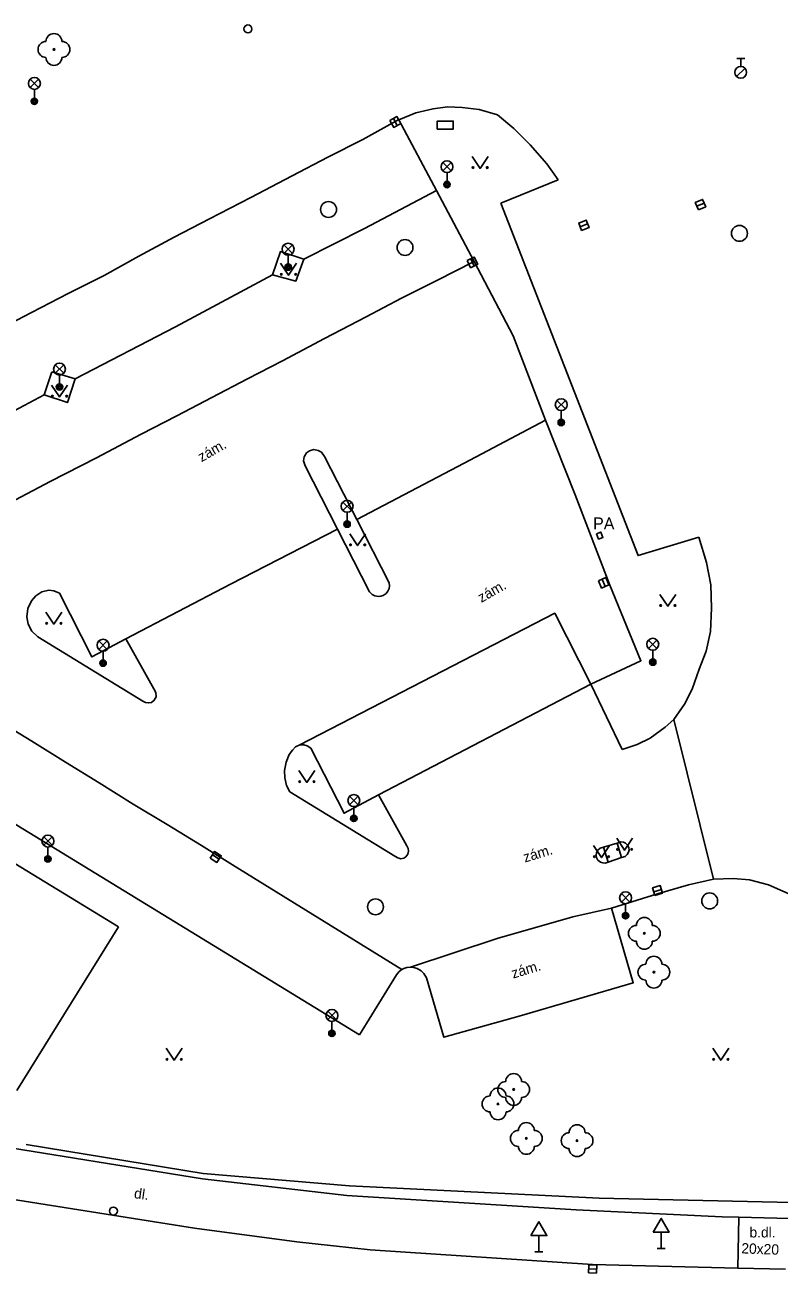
# Model space of a CAD drawing. Extents: x -598341 to -594502, y -1162301 to -1161406.
# Drawn here: x -597997.5 to -597950.1, y -1161486.8 to -1161408.3 of the extents above; entities that cross this region are included whole.
import ezdxf

# ---------------------------------------------------------------- set-up
doc = ezdxf.new("R2010")
doc.units = 0
for name, color, linetype in [('Vrstva 10', 7, 'Continuous'), ('Vrstva 11', 7, 'Continuous'), ('Vrstva 22', 7, 'Continuous'), ('Vrstva 24', 7, 'Continuous'), ('Vrstva 27', 7, 'Continuous'), ('Vrstva 28', 7, 'Continuous'), ('Vrstva 33', 7, 'Continuous'), ('Vrstva 34', 7, 'Continuous'), ('Vrstva 36', 7, 'Continuous'), ('Vrstva 40', 7, 'Continuous'), ('Vrstva 41', 7, 'Continuous'), ('Vrstva 43', 7, 'Continuous'), ('Vrstva 5', 7, 'Continuous'), ('Vrstva 9', 7, 'Continuous')]:
    doc.layers.add(name, color=color, linetype=linetype)

msp = doc.modelspace()

# ---------------------------------------------------------------- linework, layer by layer
at = {"layer": 'Vrstva 10'}
msp.add_line((-597976.48, -1161471.82), (-597974.15, -1161468.03), dxfattribs=at)
for points in [[(-597973.99, -1161414.26), (-597972.94, -1161413.81), (-597971.85, -1161413.56), (-597970.93, -1161413.45), (-597970.01, -1161413.48), (-597968.94, -1161413.6), (-597967.79, -1161413.94)], [(-597973.99, -1161414.26), (-597974, -1161414.24)], [(-597971.63, -1161418.7), (-597973.99, -1161414.26)], [(-597967.79, -1161413.94), (-597966.76, -1161414.81), (-597965.73, -1161415.84), (-597964.7, -1161417.02), (-597963.98, -1161418.03)], [(-597967.59, -1161419.5), (-597963.98, -1161418.03)], [(-597969.26, -1161423.17), (-597971.63, -1161418.7)], [(-597967.59, -1161419.5), (-597958.95, -1161441.67), (-597955.14, -1161440.5)], [(-597981.94, -1161424.01), (-597981.45, -1161422.55), (-597979.97, -1161423.03)], [(-597979.97, -1161423.03), (-597980.47, -1161424.4), (-597981.94, -1161424.01)], [(-597964.77, -1161433.16), (-597966.8, -1161427.85), (-597969.26, -1161423.17)], [(-597995.82, -1161430.1), (-597996.31, -1161431.56)], [(-597996.31, -1161431.56), (-597994.84, -1161432.04), (-597994.36, -1161430.56)], [(-597994.36, -1161430.56), (-597995.82, -1161430.1)], [(-597961.92, -1161449.75), (-597958.78, -1161448.28), (-597960.73, -1161443.52), (-597962.9, -1161437.85), (-597964.77, -1161433.16)], [(-597979.9, -1161436.02), (-597980, -1161435.7), (-597979.95, -1161435.45), (-597979.81, -1161435.21), (-597979.61, -1161435.07), (-597979.35, -1161435), (-597979.07, -1161435.05), (-597978.86, -1161435.17), (-597978.68, -1161435.43)], [(-597978.68, -1161435.43), (-597976.65, -1161439.39)], [(-597977.85, -1161440), (-597979.9, -1161436.02)], [(-597976.65, -1161439.39), (-597974.6, -1161443.38)], [(-597975.84, -1161443.95), (-597977.85, -1161440)], [(-597956.71, -1161451.97), (-597956.03, -1161451.02), (-597955.55, -1161450.08), (-597955.11, -1161448.81), (-597954.68, -1161447.67), (-597954.4, -1161446.45), (-597954.33, -1161444.98), (-597954.38, -1161443.51), (-597954.65, -1161442.11), (-597955.14, -1161440.5)], [(-597975.84, -1161443.95), (-597975.68, -1161444.11), (-597975.5, -1161444.2), (-597975.3, -1161444.24), (-597975.13, -1161444.22), (-597974.99, -1161444.17), (-597974.8, -1161444.06), (-597974.69, -1161443.9), (-597974.61, -1161443.74), (-597974.58, -1161443.57), (-597974.6, -1161443.38)], [(-597996.7, -1161446.78), (-597997.09, -1161446.42), (-597997.31, -1161445.98), (-597997.4, -1161445.52), (-597997.34, -1161445), (-597997.11, -1161444.51), (-597996.82, -1161444.2)], [(-597996.82, -1161444.2), (-597996.46, -1161443.94), (-597996.01, -1161443.84), (-597995.7, -1161443.88), (-597995.35, -1161444.04)], [(-597991.16, -1161446.91), (-597993.3, -1161448.04), (-597995.35, -1161444.04)], [(-597990.09, -1161450.83), (-597996.7, -1161446.78)], [(-597989.4, -1161450.06), (-597991.16, -1161446.91)], [(-597990.09, -1161450.83), (-597989.94, -1161450.91), (-597989.76, -1161450.94), (-597989.56, -1161450.9), (-597989.38, -1161450.77), (-597989.26, -1161450.56), (-597989.28, -1161450.29), (-597989.4, -1161450.06)], [(-597959.95, -1161453.87), (-597961.92, -1161449.75)], [(-597959.95, -1161453.87), (-597959.02, -1161453.55), (-597958.19, -1161453.15), (-597957.25, -1161452.47), (-597956.71, -1161451.97)], [(-597980.86, -1161456.53), (-597981.06, -1161456.12), (-597981.16, -1161455.65), (-597981.19, -1161455.19), (-597981.09, -1161454.66), (-597980.89, -1161454.19), (-597980.69, -1161453.9), (-597980.49, -1161453.69), (-597980.22, -1161453.58)], [(-597980.22, -1161453.58), (-597979.98, -1161453.57), (-597979.76, -1161453.63), (-597979.54, -1161453.79)], [(-597979.54, -1161453.79), (-597977.44, -1161457.88), (-597975.27, -1161456.72)], [(-598001.88, -1161456.27), (-597976.48, -1161471.82)], [(-597980.86, -1161456.53), (-597974.25, -1161460.58)], [(-597973.5, -1161459.93), (-597975.27, -1161456.72)], [(-597961.13, -1161460.01), (-597960.27, -1161459.75)], [(-597960.27, -1161459.75), (-597960.04, -1161459.68)], [(-597960.04, -1161459.68), (-597959.87, -1161459.7), (-597959.74, -1161459.76), (-597959.62, -1161459.88), (-597959.54, -1161460.03), (-597959.52, -1161460.19), (-597959.55, -1161460.33), (-597959.63, -1161460.47), (-597959.77, -1161460.59)], [(-597974.25, -1161460.58), (-597974.06, -1161460.69), (-597973.88, -1161460.74), (-597973.69, -1161460.7), (-597973.56, -1161460.62), (-597973.43, -1161460.44), (-597973.39, -1161460.27), (-597973.41, -1161460.1), (-597973.5, -1161459.93)], [(-597961.03, -1161461.01), (-597961.18, -1161461), (-597961.32, -1161460.95), (-597961.48, -1161460.82), (-597961.56, -1161460.66), (-597961.59, -1161460.53), (-597961.56, -1161460.34), (-597961.48, -1161460.19), (-597961.34, -1161460.07)], [(-597961.34, -1161460.07), (-597961.13, -1161460.01)], [(-597960.84, -1161460.95), (-597959.99, -1161460.66)], [(-597959.99, -1161460.66), (-597959.77, -1161460.59)], [(-597961.03, -1161461.01), (-597960.84, -1161460.95)], [(-597957.74, -1161462.95), (-597955.78, -1161462.38), (-597954.22, -1161462.03)], [(-597944.36, -1161467.79), (-597945.91, -1161465.82), (-597947.76, -1161464.13), (-597949.13, -1161463.1), (-597950.76, -1161462.37), (-597951.94, -1161462.07), (-597952.98, -1161461.98), (-597954.22, -1161462.03)], [(-597960.62, -1161463.84), (-597957.74, -1161462.95)], [(-597960.62, -1161463.84), (-597959.26, -1161468.54), (-597966.43, -1161470.63), (-597971.18, -1161471.97), (-597972.26, -1161468.22)], [(-597973.81, -1161467.71), (-597973.97, -1161467.82), (-597974.15, -1161468.03)], [(-597973.26, -1161467.55), (-597973.49, -1161467.57), (-597973.68, -1161467.64), (-597973.81, -1161467.71)], [(-597972.26, -1161468.22), (-597972.42, -1161467.95), (-597972.59, -1161467.78), (-597972.84, -1161467.64), (-597973.15, -1161467.56), (-597973.26, -1161467.55)], [(-598029.78, -1161475.02), (-598023.06, -1161476.88), (-598018.75, -1161478.01), (-598013.51, -1161479.22), (-598007.61, -1161480.57), (-598002.73, -1161481.46), (-597986.84, -1161483.98), (-597980.42, -1161484.83), (-597975.8, -1161485.33)], [(-597975.8, -1161485.33), (-597961.81, -1161486.27)], [(-597961.81, -1161486.27), (-597952.68, -1161486.5)], [(-597952.68, -1161486.5), (-597949.69, -1161486.56)]]:
    msp.add_lwpolyline(points, dxfattribs=at)
at = {"layer": 'Vrstva 11'}
for p, q in [((-597960.27, -1161459.75), (-597959.99, -1161460.66)), ((-597961.13, -1161460.01), (-597960.84, -1161460.95)), ((-597952.62, -1161483.28), (-597952.68, -1161486.5)), ((-597952.62, -1161483.28), (-597949.43, -1161483.36))]:
    msp.add_line(p, q, dxfattribs=at)
for points in [[(-598011.87, -1161434.13), (-598011.25, -1161433.8), (-598011.03, -1161433.68), (-598009.38, -1161432.79), (-598007.17, -1161431.65), (-598004.97, -1161430.47), (-598002.74, -1161429.26), (-598000.48, -1161428.15), (-597997.63, -1161426.66), (-597994.8, -1161425.19), (-597992.54, -1161424.06), (-597990.35, -1161422.83), (-597988.13, -1161421.64), (-597985.91, -1161420.49), (-597983.3, -1161419.14), (-597980.7, -1161417.78), (-597978.47, -1161416.6), (-597976.26, -1161415.5), (-597974, -1161414.24)], [(-597971.63, -1161418.7), (-597976.15, -1161421.09), (-597979.97, -1161423.03)], [(-598005.34, -1161440.34), (-598004.48, -1161441.56), (-598002.53, -1161440.49), (-598000.3, -1161439.32), (-597998.1, -1161438.17), (-597995.93, -1161437), (-597993.01, -1161435.51), (-597990.2, -1161434.03), (-597987.97, -1161432.88), (-597985.76, -1161431.72), (-597983.52, -1161430.54), (-597981.31, -1161429.41), (-597978.68, -1161428.02), (-597976.06, -1161426.66), (-597973.83, -1161425.48), (-597971.62, -1161424.37), (-597969.26, -1161423.17)], [(-597981.94, -1161424.01), (-597988.04, -1161427.27), (-597994.36, -1161430.56)], [(-597973.81, -1161467.71), (-597984.3, -1161461.22), (-597986.42, -1161459.91), (-597988.56, -1161458.58), (-597990.71, -1161457.3), (-597992.85, -1161455.96), (-597994.97, -1161454.66), (-597997.09, -1161453.35), (-597999.27, -1161452.02), (-598001.43, -1161450.69), (-598003.55, -1161449.39), (-598005.67, -1161448.08), (-598007.82, -1161446.79), (-598009.93, -1161445.45), (-598033.55, -1161431.26)], [(-597996.31, -1161431.56), (-598000.42, -1161433.74), (-598007.01, -1161437.17)], [(-597976.65, -1161439.39), (-597969.9, -1161435.85), (-597964.77, -1161433.16)], [(-597991.16, -1161446.91), (-597984.58, -1161443.47), (-597977.85, -1161440)], [(-597980.22, -1161453.58), (-597964.19, -1161445.29), (-597961.92, -1161449.75)], [(-597961.92, -1161449.75), (-597975.27, -1161456.72)], [(-597956.71, -1161451.97), (-597954.22, -1161462.03)], [(-597973.26, -1161467.55), (-597967.82, -1161465.76), (-597963.06, -1161464.4), (-597960.62, -1161463.84)], [(-598049.17, -1161465.38), (-598037.38, -1161469.39), (-598028.69, -1161472.01), (-598018.49, -1161474.85), (-598006.63, -1161477.36), (-598000.39, -1161478.6), (-597986.34, -1161480.88)], [(-597986.34, -1161480.88), (-597977.27, -1161481.92)], [(-597977.27, -1161481.92), (-597962.85, -1161482.83), (-597953.66, -1161483.26), (-597952.62, -1161483.28)]]:
    msp.add_lwpolyline(points, dxfattribs=at)
msp.add_lwpolyline([(-597961.56, -1161440.29), (-597961.3, -1161440.19), (-597961.17, -1161440.54), (-597961.44, -1161440.63)], close=True, dxfattribs=at)
at = {"layer": 'Vrstva 22'}
for centre in [(-597995.69, -1161409.83), (-597958.56, -1161465.43), (-597957.96, -1161467.87), (-597966.78, -1161475.25), (-597967.76, -1161476.16), (-597965.98, -1161478.33), (-597962.79, -1161478.47)]:
    msp.add_circle(centre, 0.05, dxfattribs=at)
for centre, start, end in [((-597995.69, -1161409.33), 0, 180), ((-597996.19, -1161409.83), 90, 270), ((-597995.19, -1161409.83), 270, 90), ((-597995.69, -1161410.33), 180, 0), ((-597958.56, -1161464.93), 0, 180), ((-597959.06, -1161465.43), 90, 270), ((-597958.06, -1161465.43), 270, 90), ((-597958.56, -1161465.93), 180, 0), ((-597957.96, -1161467.37), 0, 180), ((-597958.46, -1161467.87), 90, 270), ((-597957.46, -1161467.87), 270, 90), ((-597957.96, -1161468.37), 180, 0), ((-597967.28, -1161475.25), 90, 270), ((-597966.78, -1161474.75), 0, 180), ((-597966.28, -1161475.25), 270, 90), ((-597967.76, -1161475.66), 0, 180), ((-597968.26, -1161476.16), 90, 270), ((-597966.78, -1161475.75), 180, 0), ((-597967.26, -1161476.16), 270, 90), ((-597967.76, -1161476.66), 180, 0), ((-597966.48, -1161478.33), 90, 270), ((-597965.98, -1161477.83), 0, 180), ((-597965.48, -1161478.33), 270, 90), ((-597963.29, -1161478.47), 90, 270), ((-597962.79, -1161477.97), 0, 180), ((-597962.29, -1161478.47), 270, 90), ((-597965.98, -1161478.83), 180, 0), ((-597962.79, -1161478.97), 180, 0)]:
    msp.add_arc(centre, 0.5, start, end, dxfattribs=at)
at = {"layer": 'Vrstva 24'}
msp.add_lwpolyline([(-597971.58, -1161414.84), (-597970.58, -1161414.84), (-597970.58, -1161414.34), (-597971.58, -1161414.34)], close=True, dxfattribs=at)
at = {"layer": 'Vrstva 27'}
for p, q in [((-597974.342, -1161414.172), (-597974.098, -1161414.608)), ((-597955.26, -1161419.688), (-597954.8, -1161419.492)), ((-597962.593, -1161420.981), (-597962.127, -1161420.799)), ((-597969.479, -1161423.005), (-597969.261, -1161423.455)), ((-597961.217, -1161443.149), (-597961.023, -1161443.611)), ((-597985.72, -1161460.484), (-597985.3, -1161460.756)), ((-597957.97, -1161462.812), (-597957.49, -1161462.668)), ((-597962.06, -1161486.531), (-597961.56, -1161486.549))]:
    msp.add_line(p, q, dxfattribs=at)
for points in [[(-597974.56, -1161414.295), (-597974.315, -1161414.73), (-597973.88, -1161414.485), (-597974.125, -1161414.05)], [(-597955.162, -1161419.918), (-597954.702, -1161419.722), (-597954.898, -1161419.262), (-597955.358, -1161419.458)], [(-597962.502, -1161421.214), (-597962.036, -1161421.032), (-597962.218, -1161420.566), (-597962.684, -1161420.748)], [(-597969.704, -1161423.113), (-597969.487, -1161423.564), (-597969.036, -1161423.347), (-597969.253, -1161422.896)], [(-597961.447, -1161443.246), (-597961.254, -1161443.707), (-597960.793, -1161443.514), (-597960.986, -1161443.053)], [(-597985.856, -1161460.694), (-597985.436, -1161460.966), (-597985.164, -1161460.546), (-597985.584, -1161460.274)], [(-597957.898, -1161463.051), (-597957.419, -1161462.908), (-597957.562, -1161462.429), (-597958.041, -1161462.572)], [(-597962.068, -1161486.781), (-597961.569, -1161486.798), (-597961.552, -1161486.299), (-597962.051, -1161486.282)]]:
    msp.add_lwpolyline(points, close=True, dxfattribs=at)
for centre in [(-597978.42, -1161419.9), (-597952.58, -1161421.4), (-597973.61, -1161422.29), (-597954.45, -1161463.39), (-597975.47, -1161463.76)]:
    msp.add_circle(centre, 0.5, dxfattribs=at)
at = {"layer": 'Vrstva 28'}
for p, q in [((-597952.75, -1161410.395), (-597952.25, -1161410.395)), ((-597952.5, -1161410.895), (-597952.5, -1161410.395)), ((-597952.758, -1161411.542), (-597952.228, -1161411.012))]:
    msp.add_line(p, q, dxfattribs=at)
for centre, radius in [((-597983.49, -1161408.54), 0.25), ((-597952.5, -1161411.27), 0.375), ((-597991.95, -1161482.9), 0.25)]:
    msp.add_circle(centre, radius, dxfattribs=at)
at = {"layer": 'Vrstva 33'}
for p, q in [((-597997.185, -1161412.23), (-597996.655, -1161411.7)), ((-597997.185, -1161411.7), (-597996.655, -1161412.23)), ((-597996.92, -1161412.34), (-597996.92, -1161413.09)), ((-597971.235, -1161417.47), (-597970.705, -1161416.94)), ((-597971.235, -1161416.94), (-597970.705, -1161417.47)), ((-597970.97, -1161417.58), (-597970.97, -1161418.33)), ((-597981.225, -1161422.66), (-597980.695, -1161422.13)), ((-597981.225, -1161422.13), (-597980.695, -1161422.66)), ((-597980.96, -1161422.77), (-597980.96, -1161423.52)), ((-597995.605, -1161430.2), (-597995.075, -1161429.67)), ((-597995.605, -1161429.67), (-597995.075, -1161430.2)), ((-597995.34, -1161430.31), (-597995.34, -1161431.06)), ((-597964.055, -1161432.44), (-597963.525, -1161431.91)), ((-597964.055, -1161431.91), (-597963.525, -1161432.44)), ((-597963.79, -1161432.55), (-597963.79, -1161433.3)), ((-597977.515, -1161438.83), (-597976.985, -1161438.3)), ((-597977.515, -1161438.3), (-597976.985, -1161438.83)), ((-597977.25, -1161438.94), (-597977.25, -1161439.69)), ((-597992.865, -1161447.57), (-597992.335, -1161447.04)), ((-597992.865, -1161447.04), (-597992.335, -1161447.57)), ((-597958.295, -1161447.51), (-597957.765, -1161446.98)), ((-597958.295, -1161446.98), (-597957.765, -1161447.51)), ((-597992.6, -1161447.68), (-597992.6, -1161448.43)), ((-597958.03, -1161447.62), (-597958.03, -1161448.37)), ((-597977.095, -1161457.34), (-597976.565, -1161456.81)), ((-597977.095, -1161456.81), (-597976.565, -1161457.34)), ((-597976.83, -1161457.45), (-597976.83, -1161458.2)), ((-597996.335, -1161459.89), (-597995.805, -1161459.36)), ((-597996.335, -1161459.36), (-597995.805, -1161459.89)), ((-597996.07, -1161460), (-597996.07, -1161460.75)), ((-597960.005, -1161463.46), (-597959.475, -1161462.93)), ((-597960.005, -1161462.93), (-597959.475, -1161463.46)), ((-597959.74, -1161463.57), (-597959.74, -1161464.32)), ((-597978.475, -1161470.86), (-597977.945, -1161470.33)), ((-597978.475, -1161470.33), (-597977.945, -1161470.86)), ((-597978.21, -1161470.97), (-597978.21, -1161471.72))]:
    msp.add_line(p, q, dxfattribs=at)
for centre, radius in [((-597996.92, -1161411.965), 0.375), ((-597996.92, -1161413.09), 0.2), ((-597996.92, -1161413.09), 0.145), ((-597996.92, -1161413.09), 0.0876), ((-597970.97, -1161417.205), 0.375), ((-597970.97, -1161418.33), 0.2), ((-597970.97, -1161418.33), 0.145), ((-597970.97, -1161418.33), 0.0876), ((-597980.96, -1161422.395), 0.375), ((-597980.96, -1161423.52), 0.2), ((-597980.96, -1161423.52), 0.145), ((-597980.96, -1161423.52), 0.0876), ((-597995.34, -1161429.935), 0.375), ((-597995.34, -1161431.06), 0.2), ((-597995.34, -1161431.06), 0.145), ((-597995.34, -1161431.06), 0.0876), ((-597963.79, -1161432.175), 0.375), ((-597963.79, -1161433.3), 0.2), ((-597963.79, -1161433.3), 0.145), ((-597963.79, -1161433.3), 0.0876), ((-597977.25, -1161438.565), 0.375), ((-597977.25, -1161439.69), 0.2), ((-597977.25, -1161439.69), 0.145), ((-597977.25, -1161439.69), 0.0876), ((-597992.6, -1161447.305), 0.375), ((-597958.03, -1161447.245), 0.375), ((-597992.6, -1161448.43), 0.2), ((-597992.6, -1161448.43), 0.145), ((-597992.6, -1161448.43), 0.0876), ((-597958.03, -1161448.37), 0.2), ((-597958.03, -1161448.37), 0.145), ((-597958.03, -1161448.37), 0.0876), ((-597976.83, -1161457.075), 0.375), ((-597976.83, -1161458.2), 0.2), ((-597976.83, -1161458.2), 0.145), ((-597976.83, -1161458.2), 0.0876), ((-597996.07, -1161459.625), 0.375), ((-597996.07, -1161460.75), 0.2), ((-597996.07, -1161460.75), 0.145), ((-597996.07, -1161460.75), 0.0876), ((-597959.74, -1161463.195), 0.375), ((-597959.74, -1161464.32), 0.2), ((-597959.74, -1161464.32), 0.145), ((-597959.74, -1161464.32), 0.0876), ((-597978.21, -1161470.595), 0.375), ((-597978.21, -1161471.72), 0.2), ((-597978.21, -1161471.72), 0.145), ((-597978.21, -1161471.72), 0.0876)]:
    msp.add_circle(centre, radius, dxfattribs=at)
at = {"layer": 'Vrstva 34'}
for p, q in [((-597957.5, -1161484.232), (-597957.5, -1161485.25)), ((-597965.19, -1161484.442), (-597965.19, -1161485.46)), ((-597965.44, -1161485.46), (-597964.94, -1161485.46)), ((-597957.75, -1161485.25), (-597957.25, -1161485.25))]:
    msp.add_line(p, q, dxfattribs=at)
for points in [[(-597958, -1161484.232), (-597957, -1161484.232), (-597957.5, -1161483.366)], [(-597965.69, -1161484.442), (-597964.69, -1161484.442), (-597965.19, -1161483.576)]]:
    msp.add_lwpolyline(points, close=True, dxfattribs=at)
at = {"layer": 'Vrstva 36'}
for points in [[(-597969.39, -1161416.56), (-597968.89, -1161417.31), (-597968.39, -1161416.56)], [(-597981.44, -1161423.28), (-597980.94, -1161424.03), (-597980.44, -1161423.28)], [(-597995.84, -1161430.94), (-597995.34, -1161431.69), (-597994.84, -1161430.94)], [(-597977.09, -1161440.29), (-597976.59, -1161441.04), (-597976.09, -1161440.29)], [(-597957.58, -1161444.11), (-597957.08, -1161444.86), (-597956.58, -1161444.11)], [(-597996.2, -1161445.23), (-597995.7, -1161445.98), (-597995.2, -1161445.23)], [(-597980.28, -1161455.19), (-597979.78, -1161455.94), (-597979.28, -1161455.19)], [(-597961.75, -1161459.91), (-597961.25, -1161460.66), (-597960.75, -1161459.91)], [(-597960.3, -1161459.45), (-597959.8, -1161460.2), (-597959.3, -1161459.45)], [(-597988.63, -1161472.66), (-597988.13, -1161473.41), (-597987.63, -1161472.66)], [(-597954.25, -1161472.66), (-597953.75, -1161473.41), (-597953.25, -1161472.66)]]:
    msp.add_lwpolyline(points, dxfattribs=at)
for centre in [(-597969.34, -1161417.26), (-597968.441, -1161417.26), (-597981.39, -1161423.98), (-597980.491, -1161423.98), (-597995.79, -1161431.64), (-597994.891, -1161431.64), (-597977.04, -1161440.99), (-597976.141, -1161440.99), (-597957.53, -1161444.81), (-597956.631, -1161444.81), (-597996.15, -1161445.93), (-597995.251, -1161445.93), (-597980.23, -1161455.89), (-597979.331, -1161455.89), (-597961.7, -1161460.61), (-597960.801, -1161460.61), (-597960.25, -1161460.15), (-597959.351, -1161460.15), (-597988.58, -1161473.36), (-597987.681, -1161473.36), (-597954.2, -1161473.36), (-597953.301, -1161473.36)]:
    msp.add_circle(centre, 0.05, dxfattribs=at)
at = {"layer": 'Vrstva 5'}
for p, q in [((-598009.64, -1161454), (-597991.64, -1161465.03)), ((-597991.64, -1161465.03), (-597998.03, -1161475.32))]:
    msp.add_line(p, q, dxfattribs=at)
at = {"layer": 'Vrstva 9'}
msp.add_lwpolyline([(-597997.44, -1161478.71), (-597986.31, -1161480.53), (-597977.1, -1161481.32), (-597961.4, -1161482.09), (-597943.68, -1161482.48)], dxfattribs=at)

# ---------------------------------------------------------------- texts
at = {"layer": 'Vrstva 40'}
for s, rotation, p in [('zám.', 29.7449, (-597986.41, -1161435.8)), ('zám.', 29.7449, (-597968.81, -1161444.65)), ('zám.', 16.8214, (-597966.07, -1161460.98)), ('zám.', 16.8214, (-597966.81, -1161468.28)), ('dl.', 351.96991, (-597990.68, -1161482.08)), ('b.dl.', 359.97074, (-597951.95, -1161484.56))]:
    msp.add_text(s, height=0.65, rotation=rotation, dxfattribs=at).set_placement(p)
at = {"layer": 'Vrstva 41'}
msp.add_text('PA', height=0.75, dxfattribs=at).set_placement((-597961.78, -1161440.02))
at = {"layer": 'Vrstva 43'}
msp.add_text('20x20', height=0.65, rotation=357.82332, dxfattribs=at).set_placement((-597952.47, -1161485.56))

doc.saveas('drawing.dxf')
